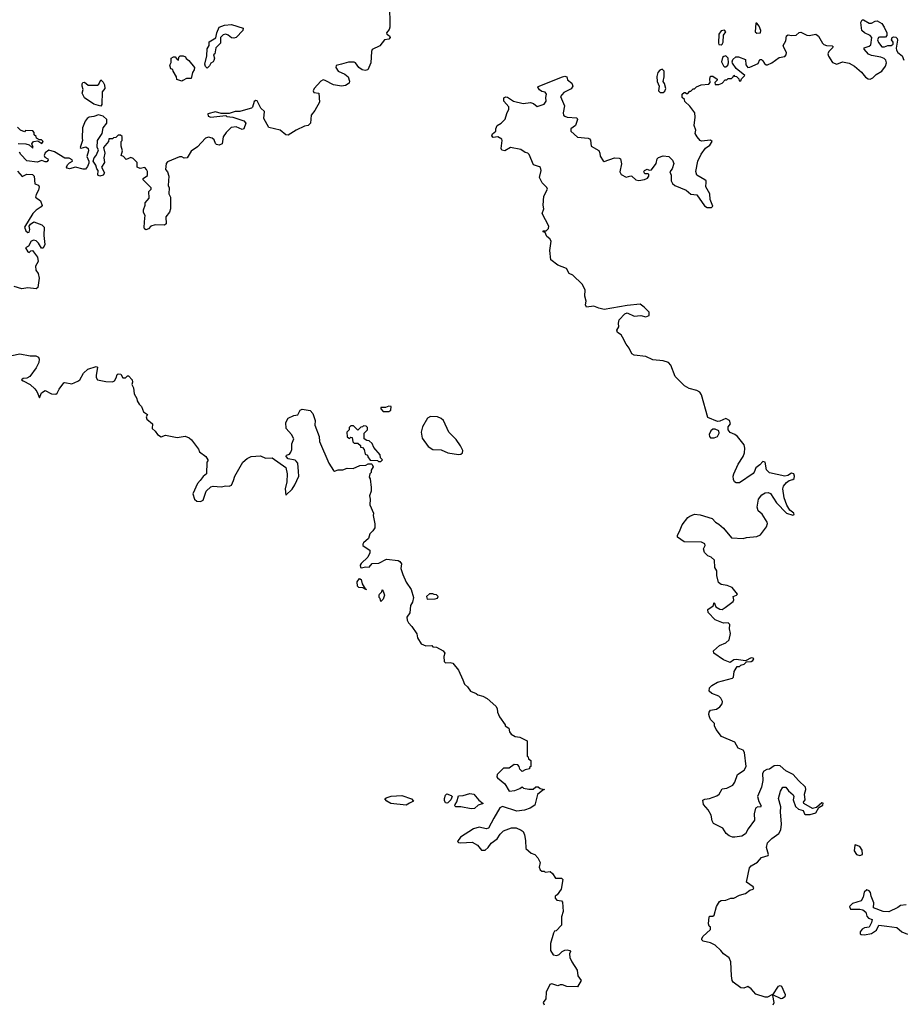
# Model space of a CAD drawing. Extents: x 2106670 to 2323771, y 35271 to 224896.
# Tile 312 of 419: x 2273904 to 2281540, y 125569 to 134079. Entities that reach past the tile are written whole.
import ezdxf

# ---------------------------------------------------------------- set-up
doc = ezdxf.new("R2010")
doc.units = 0

msp = doc.modelspace()

# ---------------------------------------------------------------- linework, layer by layer
at = {"layer": '0CON20XD'}
for points in [[(2277100, 134215), (2277101.9, 134015), (2277095.6, 133995), (2277072.9, 133965), (2277076, 133955), (2277099.1, 133939.1), (2277105.5, 133924.5), (2277095, 133911.4), (2277056.7, 133905), (2277016.8, 133853.2), (2276949.3, 133820.7), (2276943.8, 133805), (2276939.4, 133705), (2276913.6, 133646.4), (2276889.2, 133640.8), (2276863.8, 133645), (2276836, 133665), (2276807.1, 133707.1), (2276793.1, 133713.1), (2276745, 133710.6), (2276683.6, 133693.6), (2276638.3, 133681.7), (2276636.7, 133665), (2276655, 133633.8), (2276715, 133607.1), (2276742.5, 133585), (2276753.9, 133546.1), (2276750, 133530), (2276719.7, 133510.3), (2276685, 133503.1), (2276615, 133514.4), (2276544.1, 133554.1), (2276525, 133558.8), (2276505, 133548.8), (2276450, 133485), (2276440, 133465), (2276445, 133450), (2276487.5, 133445), (2276493.8, 133365), (2276455, 133292.5), (2276423.8, 133255), (2276416.7, 133185), (2276395.9, 133164.1), (2276365, 133158), (2276292.5, 133125), (2276225, 133081.2), (2276205, 133082.5), (2276155, 133123.3), (2276058, 133148), (2276012.5, 133225), (2276020, 133285), (2275986.7, 133315), (2275955, 133376.7), (2275945, 133381.2), (2275929.6, 133370.5), (2275915.9, 133324.1), (2275907.5, 133315), (2275835.8, 133294.2), (2275805, 133286.2), (2275765, 133286.2), (2275715, 133267.5), (2275645, 133267.5), (2275595, 133283.3), (2275530, 133265), (2275532.5, 133245), (2275555, 133237.5), (2275685, 133250), (2275695, 133242.5), (2275745, 133237.5), (2275840, 133205), (2275857.5, 133185), (2275840, 133135), (2275825, 133130), (2275775, 133153.3), (2275731.7, 133148.3), (2275687.5, 133105), (2275662.5, 133065), (2275653, 133007), (2275626.4, 132993.6), (2275605, 133000), (2275595, 133010), (2275585, 133040), (2275566.1, 133056.1), (2275535, 133062.5), (2275510, 133055), (2275439.3, 132980.7), (2275387, 132943), (2275350, 132885), (2275325, 132882.5), (2275305, 132892.5), (2275285, 132893.3), (2275180.7, 132849.3), (2275170, 132835), (2275163.8, 132785), (2275180, 132765), (2275193.3, 132725), (2275187.5, 132645), (2275196.2, 132625), (2275192.5, 132575), (2275207.5, 132545), (2275206.7, 132445), (2275198.8, 132415), (2275167.5, 132375), (2275170, 132315), (2275155, 132302.5), (2275075, 132306.7), (2275036.4, 132293.6), (2275017.8, 132272.2), (2274995, 132263.3), (2274981.7, 132271.7), (2274978.1, 132285), (2274983.8, 132365), (2274986.7, 132385), (2274972.5, 132415), (2274972.5, 132435), (2274986.7, 132475), (2274987.5, 132495), (2275022.5, 132535), (2275020, 132595), (2275040, 132615), (2275040, 132625), (2275028.3, 132638.3), (2274970, 132695), (2274970, 132705), (2275007, 132733), (2275007, 132767), (2275000, 132785), (2274985, 132800), (2274945, 132793.3), (2274925, 132800), (2274920, 132805), (2274920, 132845), (2274885, 132880), (2274865, 132887.5), (2274825, 132870), (2274800, 132895), (2274780, 132905), (2274792.5, 132945), (2274780, 132985), (2274780, 133025), (2274790, 133035), (2274788.3, 133068.3), (2274775, 133080), (2274755, 133080), (2274735, 133060), (2274713, 133057), (2274705, 133050), (2274675, 133050), (2274670, 133025), (2274627.5, 132975), (2274639.2, 132925), (2274632, 132885), (2274637.5, 132845), (2274610, 132805), (2274636, 132755), (2274623.8, 132735), (2274595, 132725.8), (2274578.8, 132735), (2274582.5, 132775), (2274569.3, 132789.3), (2274561.7, 132821.7), (2274540, 132855), (2274547.5, 132885), (2274565, 132906.2), (2274582.9, 132945), (2274583.8, 132955), (2274571.9, 132975), (2274576.7, 133035), (2274616, 133094), (2274624, 133145), (2274657.5, 133185), (2274656.7, 133215), (2274626.1, 133246.1), (2274585, 133256.7), (2274545, 133242.5), (2274505, 133237.5), (2274486.4, 133223.6), (2274469.3, 133200.7), (2274447.5, 133145), (2274443.3, 133055), (2274447.5, 133035), (2274427.5, 132975), (2274435, 132967.5), (2274475, 132981.2), (2274494.3, 132965), (2274498.1, 132945), (2274484.4, 132895.6), (2274501.2, 132855), (2274500.7, 132839.3), (2274490.7, 132809.3), (2274472.5, 132787.5), (2274453, 132787), (2274385, 132804.4), (2274335, 132790.9), (2274314.5, 132794.4), (2274309.2, 132805), (2274315.8, 132824.2), (2274335, 132842.5), (2274360, 132855), (2274358.3, 132868.3), (2274331.7, 132881.7), (2274295, 132882.5), (2274205, 132937.5), (2274155, 132950), (2274125, 132927.5), (2274116.2, 132905), (2274121.1, 132891.1), (2274148, 132875), (2274150.8, 132865), (2274138.9, 132851.1), (2274125, 132850), (2274095, 132862.2), (2274055, 132848), (2273965, 132858.8), (2273912.5, 132915), (2273902.5, 132935)], [(2275525, 133660), (2275510, 133675), (2275502.5, 133695), (2275520, 133765), (2275523, 133827), (2275540, 133855), (2275541.7, 133888.3), (2275598.3, 133921.7), (2275606.7, 133965), (2275627, 134013), (2275675, 134031.2), (2275735, 134038.6), (2275835.8, 134005.8), (2275830.8, 133985), (2275773.3, 133925), (2275755, 133918.6), (2275735, 133921.2), (2275705, 133946.2), (2275685, 133953.3), (2275663, 133947), (2275640, 133925), (2275640, 133875), (2275600, 133835), (2275590, 133785), (2275580, 133775), (2275587.5, 133745), (2275582.5, 133725), (2275576.4, 133713.6), (2275557, 133703), (2275545, 133680), (2275525, 133660)], [(2280275, 133963.3), (2280305, 133964), (2280309.5, 133985), (2280295, 134023.8), (2280275, 134047.5), (2280265, 134047.5), (2280260, 133975), (2280275, 133963.3)], [(2281240.3, 133780.3), (2281202.5, 133825), (2281202.5, 133835), (2281245, 133850), (2281259.1, 133860.9), (2281267.5, 133925), (2281253, 133943), (2281204, 133965), (2281181.4, 133985), (2281172.5, 134055), (2281185, 134076.7), (2281195, 134077.5), (2281245, 134049.2), (2281265, 134047.5), (2281297.5, 134065), (2281315, 134067.5), (2281354, 134045), (2281375.7, 134015), (2281396.9, 133965), (2281398.6, 133941.4), (2281385, 133928), (2281335, 133928.8), (2281325.9, 133924.1), (2281316.2, 133905), (2281325, 133882.5), (2281355, 133843.3), (2281377, 133843), (2281405, 133856.7), (2281435, 133856.2), (2281453.3, 133866.7), (2281451.2, 133885), (2281438.8, 133905), (2281443.3, 133925), (2281455, 133932), (2281475, 133926.9), (2281486.4, 133915), (2281489.1, 133900.9), (2281477, 133833), (2281480, 133815), (2281493.8, 133795), (2281530, 133765), (2281545, 133730)], [(2279907.5, 127995), (2279875, 128031.2), (2279863.8, 128053.8), (2279858.2, 128075), (2279862.2, 128095), (2279875, 128112.5), (2279925, 128121.2), (2279955, 128140), (2279973.3, 128165), (2279977.5, 128185), (2279963.6, 128213.6), (2279945, 128232.5), (2279886.4, 128256.4), (2279862.5, 128275), (2279863.8, 128305), (2279886.2, 128325), (2279935, 128351.9), (2280063.6, 128386.4), (2280073, 128397), (2280077.5, 128445), (2280105, 128490), (2280125, 128490), (2280135, 128500), (2280165, 128510), (2280185, 128530), (2280225, 128532.5), (2280239.3, 128540.7), (2280247.5, 128555), (2280241.7, 128561.7), (2280225, 128562.5), (2280175, 128537.5), (2280095, 128550), (2280074.1, 128545.9), (2280045, 128522.5), (2279985, 128546), (2279902.5, 128605), (2279900, 128625), (2279951.2, 128668.8), (2280005, 128693.3), (2280035, 128720), (2280046.7, 128775), (2280037.5, 128815), (2280041.7, 128851.7), (2280027, 128867), (2279985, 128862.5), (2279915, 128893.3), (2279852.5, 128955), (2279851.7, 128981.7), (2279896.4, 129013.6), (2279905, 129042.5), (2279920, 129005), (2279955, 128983.8), (2279975, 128982), (2280001.5, 128998.5), (2280068.7, 129051.3), (2280075.8, 129065), (2280070, 129095), (2280097.5, 129105), (2280106.7, 129115), (2280060.4, 129170.5), (2280018.3, 129188.3), (2279965, 129197.1), (2279943.8, 129215), (2279927.5, 129275), (2279927.5, 129315), (2279912.5, 129345), (2279907, 129407), (2279880, 129435), (2279850, 129445), (2279823, 129473), (2279812.5, 129505), (2279827.5, 129535), (2279825, 129550), (2279795, 129562.5), (2279645, 129566.2), (2279590, 129605), (2279587.5, 129625), (2279606.7, 129655), (2279628.3, 129711.7), (2279676.7, 129775), (2279695, 129788.8), (2279735, 129803.8), (2279785, 129800), (2279888.8, 129768.8), (2279915.8, 129735.8), (2279945, 129720), (2279985, 129684), (2280055, 129600.8), (2280155, 129594.5), (2280185, 129603.1), (2280275, 129612.5), (2280305, 129626.7), (2280356.7, 129695), (2280365.9, 129724.1), (2280363.8, 129735), (2280321.2, 129805), (2280286.2, 129835), (2280276, 129865), (2280289.2, 129935), (2280317.3, 129972.7), (2280345, 129988.6), (2280372.7, 129992.7), (2280391.2, 129985), (2280445, 129902), (2280531.2, 129815), (2280585, 129797.5), (2280597, 129803), (2280592.5, 129815), (2280560.4, 129840.4), (2280532.8, 129882.8), (2280510.5, 129945), (2280499.4, 130025), (2280505, 130046.2), (2280530.3, 130079.7), (2280554, 130096), (2280585, 130104), (2280595.8, 130114.2), (2280600, 130135), (2280594.1, 130154.1), (2280575, 130160.8), (2280541.4, 130138.6), (2280516.1, 130133.9), (2280385, 130163.3), (2280358.3, 130188.3), (2280347.5, 130255), (2280325, 130260), (2280299.3, 130230.7), (2280265, 130206.7), (2280252, 130168), (2280242.7, 130157.3), (2280125, 130076.2), (2280095, 130076.7), (2280082.5, 130085), (2280073.3, 130105), (2280070, 130135), (2280076.1, 130153.9), (2280112.1, 130237.9), (2280156, 130305), (2280168, 130335), (2280171.2, 130375), (2280163.3, 130405), (2280106.7, 130475), (2280085, 130493.3), (2280045, 130510), (2280026.7, 130535), (2280025, 130560), (2280046.7, 130585), (2280036.7, 130615), (2280005, 130631.2), (2279955, 130608), (2279935, 130606), (2279850.7, 130640.7), (2279797, 130837), (2279780.8, 130860.8), (2279754.4, 130874.4), (2279690.3, 130890.3), (2279648.8, 130915), (2279568, 130995), (2279531.7, 131091.7), (2279510, 131115), (2279465, 131130), (2279375, 131138), (2279315, 131168), (2279215, 131180), (2279195, 131190), (2279171.2, 131241.2), (2279145.7, 131275), (2279114.4, 131335), (2279101.4, 131355), (2279071.1, 131375), (2279064.2, 131395), (2279081.9, 131425), (2279078.1, 131455), (2279084.4, 131485), (2279133, 131537), (2279155, 131544.2), (2279215, 131516.9), (2279273, 131523), (2279315, 131510), (2279345, 131522.5), (2279345, 131550), (2279300, 131595), (2279265, 131620), (2279155, 131608), (2278955, 131572.9), (2278907.5, 131585), (2278865, 131604), (2278803.1, 131595), (2278793.6, 131615), (2278798, 131645), (2278788.3, 131688.3), (2278790, 131745), (2278765, 131792.5), (2278685, 131870), (2278652.5, 131885), (2278628.5, 131928.5), (2278555, 131956.9), (2278492.6, 132002.6), (2278484.6, 132085), (2278495.8, 132165), (2278485.7, 132185.7), (2278458.6, 132205), (2278450.8, 132225), (2278445, 132240), (2278427.5, 132245), (2278427.5, 132255), (2278455, 132252.5), (2278473.3, 132275), (2278477.5, 132295), (2278420, 132405), (2278434.3, 132445), (2278426.7, 132475), (2278434.1, 132554.1), (2278464, 132615), (2278459.1, 132629.1), (2278418.3, 132668.3), (2278396.7, 132715), (2278410.8, 132775), (2278405, 132800), (2278395, 132808.1), (2278343.3, 132823.3), (2278305.8, 132915), (2278296, 132926), (2278272.1, 132932.1), (2278235, 132956.2), (2278145, 132974), (2278095, 132945.8), (2278070.8, 132950.8), (2278063.3, 132965), (2278073.3, 133035), (2278070, 133045), (2278035, 133067.5), (2277995, 133060), (2277983.8, 133073.8), (2277988.8, 133091.2), (2278020, 133115), (2278018.8, 133135), (2278030, 133165), (2278065.5, 133184.4), (2278099.8, 133220.2), (2278112.4, 133267.6), (2278132, 133305), (2278130, 133325), (2278088.9, 133375), (2278087.5, 133402.5), (2278105, 133412.2), (2278120.8, 133409.2), (2278170, 133375), (2278255, 133353.3), (2278317.1, 133362.9), (2278345, 133353.5), (2278375, 133329.2), (2278435, 133347.9), (2278454.6, 133375), (2278450.4, 133405), (2278455.4, 133435.3), (2278445, 133451.5), (2278415, 133458.9), (2278395, 133471.4), (2278380.8, 133495), (2278385, 133501.2), (2278595, 133585.6), (2278615, 133590), (2278632.5, 133585), (2278639.3, 133559.3), (2278675, 133530), (2278683.8, 133505), (2278668.3, 133481.7), (2278605, 133450), (2278577.5, 133415), (2278612, 133335), (2278600.8, 133275), (2278604, 133255), (2278615, 133244), (2278635, 133237.1), (2278719.3, 133229.3), (2278723.3, 133215), (2278706.8, 133163.2), (2278666.7, 133135), (2278666.7, 133115), (2278725, 133062.5), (2278816.2, 133056.2), (2278829.3, 133049.3), (2278836.4, 133036.4), (2278843.3, 132985), (2278908.8, 132948.8), (2278918.8, 132925), (2278920.4, 132900.5), (2278945, 132857.5), (2278955, 132853.3), (2279045, 132886), (2279085, 132883.3), (2279096.2, 132875), (2279103.6, 132833.6), (2279091.2, 132765), (2279100.7, 132740.7), (2279145, 132716.7), (2279185, 132728.8), (2279195, 132726.2), (2279227.5, 132695), (2279255, 132688), (2279303.8, 132696.2), (2279329.6, 132710.5), (2279340, 132725), (2279341.7, 132741.7), (2279335, 132747.5), (2279305, 132746.2), (2279297.5, 132765), (2279302.9, 132775), (2279325, 132788), (2279345, 132777.5), (2279365, 132782.5), (2279403.3, 132835), (2279413.3, 132875), (2279425, 132887.5), (2279465, 132902.5), (2279515, 132896), (2279545.8, 132865.8), (2279556.2, 132835), (2279541.3, 132788.7), (2279522.5, 132765), (2279532.5, 132735), (2279532.5, 132685), (2279544.4, 132664.4), (2279566.9, 132646.9), (2279663.3, 132605), (2279705, 132570), (2279755, 132564), (2279820.9, 132470.9), (2279845, 132455.8), (2279883.3, 132456.7), (2279892.5, 132467.5), (2279870.8, 132525), (2279868, 132575), (2279832.5, 132635), (2279835.8, 132674.2), (2279835.7, 132685), (2279826.2, 132695), (2279755.8, 132735.8), (2279746.1, 132766.1), (2279764.2, 132855), (2279794.1, 132915.9), (2279831.2, 132968.8), (2279867.5, 132995), (2279887.5, 133025), (2279875, 133037.5), (2279795, 133030), (2279783.8, 133035), (2279757.5, 133065), (2279742.5, 133095), (2279746.7, 133125), (2279733.3, 133165), (2279740, 133235), (2279737.5, 133275), (2279695, 133330), (2279651.7, 133371.7), (2279648.3, 133388.3), (2279630, 133405), (2279630, 133435), (2279645, 133450), (2279655, 133450), (2279665, 133440), (2279678.3, 133441.7), (2279695, 133460), (2279705, 133460), (2279725, 133480), (2279735, 133480), (2279751.7, 133498.3), (2279793, 133517), (2279858.3, 133521.7), (2279870, 133535), (2279867.5, 133565), (2279875, 133590), (2279895, 133590), (2279930, 133565), (2279930, 133555), (2279910, 133535), (2279915, 133520), (2279945, 133520), (2279975, 133530), (2280001.7, 133558.3), (2280015, 133560), (2280025, 133570), (2280055, 133570), (2280070, 133585), (2280075, 133600), (2280081.7, 133591.7), (2280098.3, 133588.3), (2280118.3, 133568.3), (2280121.7, 133551.7), (2280135, 133550), (2280141.7, 133568.3), (2280170, 133595), (2280096.1, 133656.1), (2280063, 133703), (2280060, 133715), (2280066.7, 133735), (2280091.8, 133758.2), (2280115, 133757.9), (2280175.2, 133735.2), (2280179.3, 133689.3), (2280195, 133666), (2280215, 133668), (2280285, 133700), (2280300, 133735), (2280315, 133733.3), (2280325, 133722.5), (2280340.7, 133700.7), (2280355, 133690), (2280365, 133690), (2280402.5, 133705), (2280468.3, 133751.7), (2280515, 133761.2), (2280526.3, 133773.7), (2280531.9, 133795), (2280507.1, 133837.1), (2280503, 133855), (2280525.4, 133895), (2280531.1, 133938.9), (2280545, 133949.2), (2280575, 133942), (2280615, 133946.2), (2280641.3, 133968.7), (2280655, 133972.2), (2280705, 133945.6), (2280727.3, 133942.7), (2280785, 133954.5), (2280808.2, 133935), (2280841.1, 133875), (2280852.9, 133865), (2280875, 133856.9), (2280925, 133853.3), (2280933.3, 133845), (2280930.7, 133839.3), (2280895, 133802.9), (2280887.7, 133785), (2280893.5, 133763.5), (2280927.4, 133707.4), (2280965, 133694), (2281015, 133714.5), (2281071.7, 133701.7), (2281117.4, 133677.4), (2281180, 133625), (2281213, 133583), (2281237.7, 133567.7), (2281255, 133566), (2281277.5, 133575), (2281306.7, 133605), (2281355, 133633.3), (2281385, 133677.5), (2281394, 133705), (2281387.9, 133727.9), (2281374.2, 133744.2), (2281345, 133755.7), (2281265, 133768.6), (2281240.3, 133780.3)], [(2279965, 133861.4), (2279975, 133867.5), (2279983.3, 133885), (2279985.4, 133945), (2280006.8, 133975), (2279995, 133987.5), (2279965, 133982.9), (2279947.1, 133955), (2279942.5, 133875), (2279946.7, 133865), (2279965, 133861.4)], [(2275305, 133547.5), (2275261.7, 133561.7), (2275260, 133585), (2275230, 133635), (2275228.3, 133648.3), (2275210, 133655), (2275200, 133685), (2275211.7, 133708.3), (2275212.5, 133745), (2275233, 133757), (2275247, 133757), (2275263.6, 133733.6), (2275275, 133730), (2275280, 133755), (2275290, 133765), (2275317, 133767), (2275336.4, 133756.4), (2275343.6, 133743.6), (2275366.4, 133726.4), (2275413.3, 133665), (2275412.5, 133645), (2275398.3, 133621.7), (2275385, 133570), (2275345, 133570), (2275315, 133552.5), (2275305, 133547.5)], [(2280005, 133670), (2280023, 133687), (2280030, 133705), (2280026.7, 133745), (2280005, 133766), (2279988, 133762), (2279978.6, 133751.4), (2279970, 133715), (2279985, 133680), (2279995, 133670), (2280005, 133670)], [(2279465, 133450), (2279479.8, 133460.2), (2279487.5, 133485), (2279476, 133526), (2279463.8, 133545), (2279474.4, 133585), (2279473.8, 133635), (2279455, 133651.2), (2279435, 133642), (2279417.2, 133622.8), (2279409.1, 133589.1), (2279413.9, 133543.9), (2279430, 133505), (2279425.6, 133465), (2279440, 133450), (2279465, 133450)], [(2274605, 133332.5), (2274545, 133347.5), (2274465, 133402.5), (2274443.3, 133445), (2274452.5, 133475), (2274442.5, 133505), (2274442.5, 133525), (2274450, 133535), (2274465, 133537.5), (2274495, 133512.5), (2274555, 133512.5), (2274576.7, 133513.3), (2274588.3, 133521.7), (2274605, 133560), (2274625, 133540), (2274636.4, 133516.4), (2274640, 133485), (2274617.5, 133455), (2274612.5, 133345), (2274605, 133332.5)], [(2273891.7, 133008.3), (2273957, 133007), (2273987, 132997), (2274015, 132970), (2274020, 132975), (2274007.5, 133005), (2274023.9, 133026.1), (2274061.7, 133031.7), (2274095, 133010), (2274107, 133027), (2274091.7, 133041.7), (2274075, 133040), (2274050, 133055), (2274045, 133070), (2274030, 133085), (2274030, 133105), (2274018.3, 133118.3), (2273955, 133120), (2273945, 133110), (2273910, 133125), (2273885, 133150)], [(2273885, 132770), (2273925, 132722.5), (2273965, 132743.8), (2274015, 132741.2), (2274028, 132725), (2274035, 132660), (2274065, 132647.5), (2274072.5, 132635), (2274066.7, 132605), (2274045, 132567.5), (2274041.2, 132545), (2274082.3, 132512.3), (2274097, 132473), (2274089.3, 132460.7), (2274045, 132432.5), (2274016.1, 132403.9), (2273944.2, 132284.2), (2273956.7, 132255), (2273975, 132238.8), (2273985, 132243.3), (2273990.6, 132265), (2273986, 132295), (2273997.3, 132312.7), (2274025, 132331.2), (2274095, 132306), (2274115.6, 132285.6), (2274113.1, 132215), (2274120, 132135), (2274107.5, 132105), (2274092.5, 132105), (2274065, 132146.2), (2274045, 132166.2), (2274025, 132174.2), (2274002.5, 132165), (2273979.6, 132120.5), (2273952.5, 132107.5), (2273975, 132072.5), (2273985, 132067.5), (2273999.3, 132080.7), (2274015, 132083.3), (2274057.3, 132027.3), (2274062.1, 131987.9), (2274041.4, 131948.6), (2274042.7, 131912.7), (2274063.8, 131885), (2274072.5, 131845), (2274059.4, 131765), (2274046.2, 131753.8), (2273975, 131761.5), (2273923, 131753), (2273855, 131774.2)], [(2273835, 131176.8), (2273905, 131191.8), (2273995, 131172.2), (2274043, 131173), (2274065, 131161.2), (2274072.5, 131145), (2274070, 131115), (2274045, 131070), (2273990, 130995), (2273965, 130980), (2273935, 130977.5), (2273920, 130965), (2273935, 130957.5)], [(2273935, 130957.5), (2273995, 130926.7), (2274035, 130888.8), (2274052.5, 130865), (2274075, 130810), (2274093.3, 130855), (2274125, 130873.3), (2274180, 130845), (2274216.9, 130843.1), (2274228.1, 130851.9), (2274243.9, 130886.1), (2274285, 130940), (2274295, 130943.3), (2274355, 130932.5), (2274405.9, 130954.1), (2274424, 130966), (2274455, 131022.5), (2274491.7, 131058.3), (2274565, 131080), (2274577.5, 131075), (2274563.3, 131005), (2274563.3, 130985), (2274575, 130967.5), (2274647, 130953), (2274705, 130950), (2274723, 130957), (2274737.7, 130982.3), (2274745, 131012.5), (2274755, 131018), (2274777.5, 131015), (2274795, 130982.5), (2274817, 130983), (2274835, 131000), (2274845, 131000), (2274876.7, 130965), (2274880, 130945), (2274872.5, 130925), (2274888.3, 130898.3), (2274892.5, 130845), (2274917.5, 130805), (2274920, 130785), (2274937.5, 130755), (2274957.5, 130735), (2274975, 130690), (2275007, 130667), (2274997.5, 130645), (2275002.5, 130625), (2275052.5, 130585), (2275047.5, 130545), (2275073.9, 130523.9), (2275095, 130492.5), (2275125, 130472.5), (2275165, 130487.5), (2275265, 130468.8), (2275335, 130478.8), (2275367.5, 130465), (2275388.3, 130448.3), (2275448.3, 130368.3), (2275457.5, 130345), (2275513, 130303), (2275530, 130275), (2275530, 130265), (2275520, 130255), (2275517.5, 130155), (2275488, 130132), (2275464, 130095), (2275439.1, 130070.9), (2275398.8, 129981.2), (2275413.9, 129933.9), (2275435, 129917.8), (2275465, 129914.3), (2275489.2, 129925), (2275515, 130003.8), (2275555, 130040), (2275576.1, 130046.1), (2275645, 130041.2), (2275685, 130050), (2275715, 130047.5), (2275733, 130057), (2275752.5, 130095), (2275763.3, 130135), (2275832.5, 130255), (2275870, 130285), (2275905, 130302.5), (2275985, 130310), (2276028.3, 130288.3), (2276085, 130292.5), (2276205, 130207.1), (2276215.7, 130155), (2276212.5, 130085), (2276198.6, 130025), (2276205, 129970), (2276259.3, 130020.7), (2276282.7, 130057.3), (2276315.8, 130134.2), (2276313.9, 130173.9), (2276306.7, 130245), (2276293.9, 130263.9), (2276283.3, 130273.3), (2276225, 130284.4), (2276206, 130305), (2276210, 130315), (2276235.4, 130324.6), (2276248, 130342), (2276255.8, 130365), (2276255.8, 130414.2), (2276273.3, 130455), (2276253.6, 130493.6), (2276208, 130545), (2276203.6, 130596.4), (2276222.5, 130635), (2276273, 130657), (2276307, 130663), (2276327, 130703), (2276345, 130712.5), (2276415, 130700), (2276436.2, 130675), (2276456, 130615), (2276453.9, 130573.9), (2276491.2, 130475), (2276495, 130433.3), (2276575, 130246.7), (2276615, 130182.5), (2276625, 130177.5), (2276655, 130187.5), (2276695, 130187.5), (2276735, 130202.5), (2276785, 130200), (2276843, 130227), (2276895, 130230), (2276915, 130240), (2276945, 130240), (2276950, 130235), (2276957.5, 130215), (2276940, 130185), (2276940, 130165), (2276930, 130155), (2276922.5, 130125), (2276931.7, 130111.7), (2276942.5, 130035), (2276942.5, 130005), (2276927.5, 129965), (2276932.5, 129935), (2276930, 129885), (2276960, 129815), (2276957.5, 129795), (2276971.7, 129721.7), (2276971.7, 129688.3), (2276955, 129660), (2276930, 129635), (2276917.5, 129595), (2276873.6, 129556.4), (2276870, 129545), (2276870, 129535), (2276880, 129525), (2276930, 129495), (2276929.3, 129470.7), (2276912.5, 129435), (2276855, 129380), (2276847.5, 129365), (2276850, 129345), (2276855, 129340), (2276895, 129348.8), (2276925, 129346.7), (2276951.1, 129378.9), (2277007.2, 129382.8), (2277072.3, 129417.7), (2277174.2, 129405.8), (2277189.2, 129395), (2277202, 129375), (2277198, 129335), (2277214.2, 129284.2), (2277245, 129217.5), (2277286.7, 129155), (2277306.7, 129085), (2277297.5, 129045), (2277282.5, 129015), (2277276.4, 128953.6), (2277250, 128915), (2277251.7, 128888.3), (2277262.5, 128865), (2277292.5, 128835), (2277335, 128770), (2277342.5, 128735), (2277373.6, 128683.6), (2277415, 128667.5), (2277465, 128670), (2277475, 128660), (2277507, 128657), (2277563, 128623), (2277577.5, 128605), (2277570, 128575), (2277571.7, 128531.7), (2277585, 128520), (2277625, 128522.5), (2277646.4, 128516.4), (2277696.1, 128456.1), (2277733.3, 128373.3), (2277747, 128337), (2277773, 128313), (2277800, 128275), (2277850, 128255), (2277863, 128243), (2277905, 128232.5), (2277945, 128212.5), (2278017.5, 128145), (2278030, 128125), (2278032.5, 128095), (2278050, 128055), (2278100, 127985), (2278100, 127975), (2278130, 127955), (2278137.5, 127925), (2278152.5, 127905), (2278185, 127882.5), (2278227, 127877), (2278290, 127845), (2278290, 127715), (2278298.3, 127708.3), (2278301.7, 127691.7), (2278320, 127675), (2278320, 127625), (2278310, 127615), (2278310, 127605), (2278273, 127597), (2278245, 127580), (2278225, 127600), (2278220, 127625), (2278208.3, 127638.3), (2278178.3, 127641.7), (2278135, 127610), (2278085, 127610), (2278030, 127555), (2278027.5, 127535), (2278033.3, 127525), (2278095.7, 127475.7), (2278135, 127412.5), (2278181.7, 127418.3), (2278227, 127433), (2278245, 127450), (2278258.3, 127438.3), (2278305, 127427.5), (2278341.7, 127428.3), (2278365, 127450), (2278385, 127450), (2278403, 127433), (2278440, 127425), (2278425, 127420), (2278378.8, 127381.2), (2278355, 127290), (2278316.7, 127265), (2278265.7, 127245.7), (2278198.8, 127238.8), (2278075, 127280), (2278054.2, 127265.8), (2278001.1, 127178.9), (2277955, 127091.2), (2277935, 127086), (2277875, 127099.2), (2277825, 127085.8), (2277713.8, 127015), (2277687.5, 126975), (2277695, 126967.5), (2277715, 126964), (2277815, 126970), (2277860, 126945), (2277895, 126902.5), (2277925, 126902.5), (2277952.5, 126925), (2277978.8, 126961.2), (2278029.5, 127000.5), (2278055, 127040), (2278085, 127067.5), (2278155, 127093.8), (2278195, 127093.3), (2278237.5, 127075), (2278255, 127062.5), (2278267.5, 127035), (2278275.8, 126985), (2278277.5, 126915), (2278322.5, 126875), (2278355, 126863.8), (2278381.2, 126835), (2278401.2, 126795), (2278393.3, 126755), (2278400.7, 126730.7), (2278415, 126720), (2278435, 126720), (2278445, 126710), (2278487, 126717), (2278509.3, 126699.3), (2278535, 126660), (2278585, 126660), (2278597, 126647), (2278583.3, 126565), (2278547.5, 126515), (2278532.5, 126505), (2278530, 126485), (2278545, 126470), (2278585, 126463.3), (2278595, 126452.5), (2278601.9, 126371.9), (2278586, 126325), (2278586.2, 126253.8), (2278540, 126205), (2278525, 126200), (2278517.5, 126185), (2278490.8, 126095), (2278491.2, 126035), (2278515, 125997.5), (2278545, 125991.2), (2278565, 125998.8), (2278593.2, 126026.8), (2278615, 126038), (2278635, 126041.2), (2278657.5, 126035), (2278662.5, 126025), (2278656.1, 126003.9), (2278657.5, 125975), (2278675, 125936.2), (2278720.8, 125865), (2278726.2, 125815), (2278756.7, 125775), (2278725, 125720), (2278632, 125722), (2278595, 125737.5), (2278575, 125737.5), (2278555, 125727.5), (2278503.9, 125746.1), (2278485, 125740), (2278452.5, 125675), (2278450, 125615), (2278427.5, 125585), (2278437.5, 125565)], [(2277045, 130692.5), (2277095, 130692.9), (2277112, 130705), (2277113.3, 130735), (2277095, 130739.4), (2277064.1, 130725.9), (2277023.8, 130726.2), (2277024.2, 130714.2), (2277045, 130692.5)], [(2277695, 130320), (2277715, 130323.3), (2277730, 130335), (2277732.5, 130355), (2277713.3, 130395), (2277675, 130450), (2277612.7, 130512.7), (2277565, 130613.3), (2277545, 130633.3), (2277515, 130647.5), (2277455, 130650), (2277427.5, 130635), (2277385, 130560), (2277373.3, 130515), (2277383, 130463), (2277435, 130390), (2277473.6, 130363.6), (2277545, 130360), (2277605, 130336.2), (2277695, 130320)], [(2277025, 130260), (2277040, 130275), (2277021.7, 130291.7), (2277018.3, 130318.3), (2276965, 130380), (2276950, 130415), (2276925, 130440), (2276903, 130443), (2276880, 130455), (2276880, 130505), (2276910, 130535), (2276910, 130555), (2276897, 130567), (2276875, 130570), (2276865, 130560), (2276851.7, 130558.3), (2276825, 130530), (2276788.3, 130568.3), (2276765, 130570), (2276750, 130555), (2276750, 130535), (2276730, 130515), (2276733.6, 130473.6), (2276755, 130460), (2276765, 130470), (2276778.3, 130468.3), (2276781.7, 130431.7), (2276795, 130420), (2276825, 130420), (2276848.3, 130398.3), (2276850, 130385), (2276865, 130380), (2276880, 130365), (2276890, 130325), (2276910, 130315), (2276911.7, 130301.7), (2276931.7, 130271.7), (2276995, 130270), (2277005, 130260), (2277025, 130260)], [(2279905, 130464.3), (2279933.2, 130476.8), (2279950, 130505), (2279945, 130526.7), (2279915, 130540.8), (2279895, 130539.2), (2279876, 130525), (2279863.1, 130495), (2279866, 130475), (2279875, 130466), (2279905, 130464.3)], [(2276895, 129153.3), (2276868.3, 129168.3), (2276835, 129170), (2276821.7, 129181.7), (2276820.7, 129219.3), (2276841.7, 129248.3), (2276855, 129240), (2276862.3, 129202.3), (2276890, 129160), (2276900, 129155), (2276895, 129153.3)], [(2277025, 129050), (2277020, 129075), (2277010, 129085), (2277010, 129105), (2277012.5, 129115), (2277032.5, 129135), (2277035, 129150), (2277045, 129140), (2277057.5, 129105), (2277045, 129070), (2277025, 129050)], [(2277425, 129070), (2277495, 129072.5), (2277515, 129080), (2277520, 129095), (2277507, 129107), (2277485, 129110), (2277475, 129117.5), (2277445, 129117.5), (2277420, 129095), (2277425, 129070)], [(2280416.7, 125565), (2280424.5, 125584.5), (2280411.2, 125645), (2280405, 125650), (2280365, 125631.5), (2280345, 125630.5), (2280266.4, 125656.4), (2280225, 125702.5), (2280195, 125722.5), (2280161.2, 125708.8), (2280135, 125711.2), (2280070.4, 125760.4), (2280062.2, 125775), (2280055.5, 125815), (2280050, 125935), (2280035, 125972), (2279986.2, 126005), (2279963.3, 126035), (2279915, 126080), (2279875, 126100), (2279810, 126115), (2279797.5, 126125), (2279797.5, 126135), (2279807.5, 126155), (2279872.5, 126215), (2279872.5, 126235), (2279862.5, 126245), (2279857.5, 126265), (2279862.5, 126325), (2279868.3, 126331.7), (2279895, 126330), (2279905, 126340), (2279926.7, 126415), (2279952.3, 126457.7), (2279965, 126466.2), (2280005, 126468.8), (2280050, 126485), (2280075, 126486.7), (2280125, 126512.5), (2280175, 126526.2), (2280215, 126554.2), (2280243.3, 126565), (2280248.8, 126575), (2280242, 126585), (2280184.2, 126625), (2280211.3, 126748.7), (2280224.3, 126765.7), (2280281.3, 126798.7), (2280315, 126838.8), (2280373.3, 126855), (2280375.7, 126865), (2280358.5, 126925), (2280365, 126964), (2280405, 127003.5), (2280465.7, 127044.3), (2280482.5, 127077.5), (2280487.9, 127125), (2280478.3, 127231.7), (2280480.4, 127275), (2280461.1, 127348.9), (2280479.2, 127410.8), (2280499.2, 127445), (2280526, 127446), (2280549.1, 127415), (2280589.5, 127379.5), (2280594.6, 127365), (2280589.2, 127335), (2280609.1, 127279.1), (2280634.5, 127254.5), (2280674.3, 127244.3), (2280685.9, 127215.9), (2280695, 127210.8), (2280735, 127209.4), (2280785, 127222.5), (2280811.2, 127268.8), (2280845, 127290), (2280847, 127307), (2280835, 127310), (2280788.8, 127271.2), (2280755, 127260), (2280680, 127305), (2280677.5, 127315), (2280690.5, 127335), (2280685.5, 127385), (2280698.2, 127425), (2280695.4, 127445.4), (2280633, 127503), (2280588, 127555), (2280525, 127586.2), (2280475, 127630), (2280455, 127634.3), (2280425, 127630), (2280385, 127602.5), (2280361.2, 127598.8), (2280336.1, 127583.9), (2280323.3, 127565), (2280325.9, 127504.1), (2280314.1, 127445.9), (2280281.2, 127365), (2280290.4, 127320.5), (2280312.5, 127285), (2280305, 127273.8), (2280283.6, 127276.4), (2280262.5, 127265), (2280251.2, 127215), (2280255, 127160), (2280198.8, 127085), (2280175, 127042.9), (2280145, 127023.3), (2280085, 127012.2), (2280062.5, 127015), (2280035, 127026), (2280010, 127045), (2279980.7, 127090.7), (2279900.4, 127130.5), (2279888, 127155), (2279880, 127205), (2279855, 127251.2), (2279814, 127295), (2279807.5, 127332.5), (2279825, 127343.3), (2279865, 127346.7), (2279928.3, 127371.7), (2279947.5, 127385), (2279975, 127430), (2280015, 127437.5), (2280066.4, 127463.6), (2280085, 127490), (2280107.5, 127555), (2280165, 127592.5), (2280182.5, 127625), (2280167.5, 127745), (2280157.5, 127765), (2280113.6, 127783.6), (2280083.6, 127833.6), (2279970, 127885), (2279922.5, 127945), (2279907.5, 127975), (2279907.5, 127995)], [(2277805, 127257.8), (2277715, 127275.8), (2277673.3, 127275), (2277664.5, 127284.5), (2277666, 127295), (2277681.7, 127318.3), (2277695, 127370), (2277735, 127373.3), (2277795, 127391.2), (2277827.5, 127385), (2277872.3, 127332.3), (2277910, 127305), (2277865, 127291.2), (2277835, 127260.8), (2277805, 127257.8)], [(2277245, 127289.2), (2277112.5, 127305), (2277076.7, 127325), (2277060, 127345), (2277070, 127355), (2277115, 127368.8), (2277205, 127373.3), (2277290, 127345), (2277307.5, 127325), (2277271.1, 127308.9), (2277245, 127289.2)], [(2277595, 127306.2), (2277585, 127310), (2277575, 127330), (2277573.6, 127346.4), (2277583, 127377), (2277595, 127386.7), (2277632.5, 127375), (2277641.2, 127365), (2277630, 127335), (2277605, 127311.2), (2277595, 127306.2)], [(2281165, 126853.8), (2281188, 126865), (2281185, 126900), (2281165, 126932), (2281125, 126948.8), (2281120, 126945), (2281116.2, 126895), (2281135, 126862.5), (2281165, 126853.8)], [(2281565, 126428.8), (2281515, 126423.3), (2281493.6, 126406.4), (2281415, 126368.8), (2281365, 126370), (2281281.7, 126401.7), (2281286.2, 126445), (2281261.4, 126505), (2281256, 126535), (2281245, 126550), (2281225, 126557.5), (2281201.7, 126538.3), (2281194.3, 126495), (2281175, 126463.8), (2281099.7, 126440.3), (2281074.2, 126415), (2281085, 126390.6), (2281165, 126391.8), (2281188.8, 126385), (2281217.5, 126365), (2281225, 126330), (2281240, 126315), (2281271.7, 126301.7), (2281266.2, 126275), (2281243.8, 126235), (2281205, 126228.9), (2281185, 126218.1), (2281168.6, 126195), (2281167.5, 126177.5), (2281175, 126172), (2281205, 126170.8), (2281265, 126180.8), (2281309.7, 126210.3), (2281328.3, 126251.7), (2281396.4, 126243.6), (2281485, 126232), (2281526.4, 126196.4), (2281575, 126176.2)], [(2280485, 125616.5), (2280411.7, 125651.7), (2280460.6, 125725), (2280475, 125731.5), (2280487.9, 125725), (2280517.7, 125655), (2280515.3, 125635), (2280495, 125619.2), (2280485, 125616.5)]]:
    msp.add_lwpolyline(points, dxfattribs=at)

doc.saveas('drawing.dxf')
